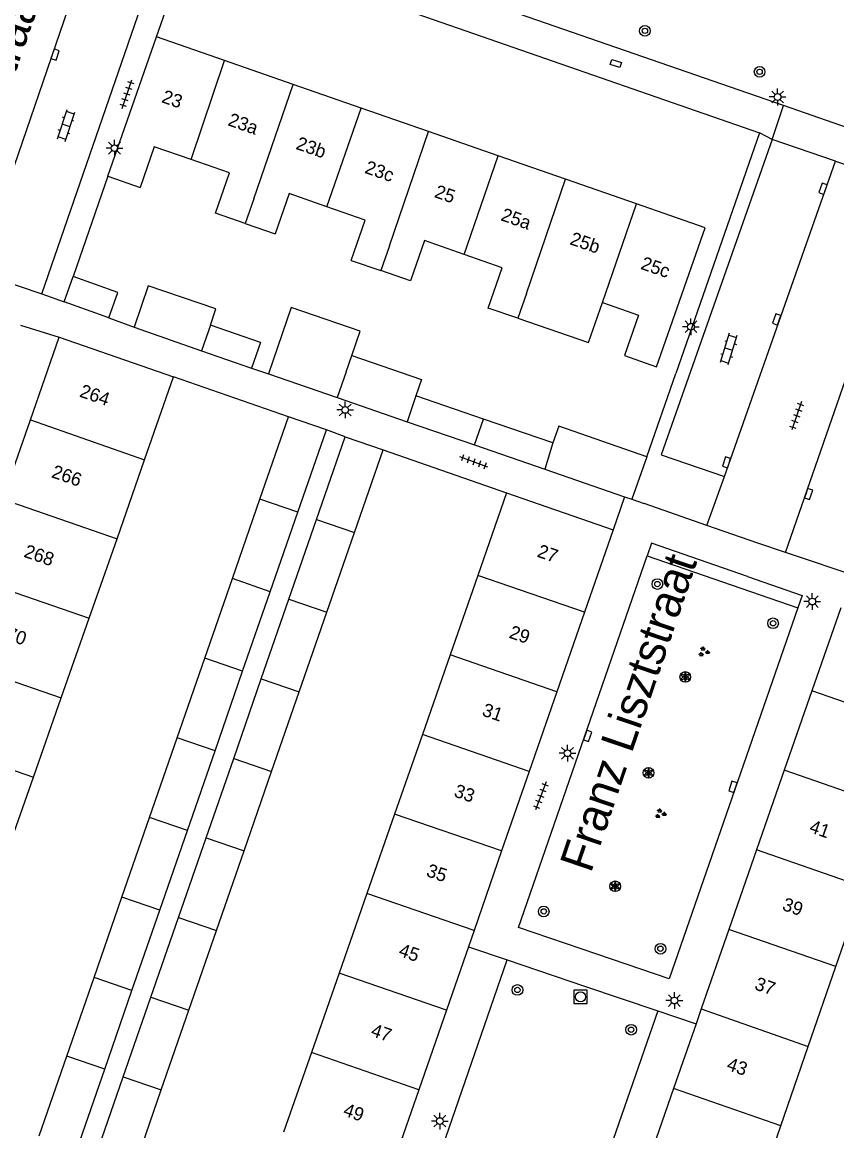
# Model space of a CAD drawing. Extents: x 132999 to 136000, y 398499 to 400501.
# Drawn here: x 133737 to 133798, y 399409.1 to 399492.1 of the extents above; entities that cross this region are included whole.
import ezdxf

# ---------------------------------------------------------------- set-up
doc = ezdxf.new("R2010")
doc.units = 0
for name, color, linetype in [('gg-afsc-erfafscheiding', 7, 'Continuous'), ('gg-afsc-muur', 7, 'Continuous'), ('gg-anno-huisnummerreeks BGT', 7, 'Continuous'), ('gg-anno-openbare ruimte label', 7, 'Continuous'), ('gg-bbg-bijgebouw', 7, 'Continuous'), ('gg-bbg-gedigitaliseerde bebouwing', 7, 'Continuous'), ('gg-bbg-gedigitaliseerde bijgebouw', 7, 'Continuous'), ('gg-bbg-hoofdgebouw', 7, 'Continuous'), ('gg-bbg-tussenscheiding', 7, 'Continuous'), ('gg-knt-verharding', 7, 'Continuous'), ('gt-grn-groengrens', 7, 'Continuous'), ('gt-grn-weggrens', 7, 'Continuous'), ('gt-symb-boom', 7, 'Continuous'), ('gt-symb-groenvak', 7, 'Continuous'), ('gt-symb-klinker verharding', 7, 'Continuous'), ('gt-symb-kolk', 7, 'Continuous'), ('gt-symb-kolk center center', 7, 'Continuous'), ('gt-symb-lichtmast', 7, 'Continuous'), ('gt-symb-rioolschacht', 7, 'Continuous'), ('gt-symb-solitaire heester', 7, 'Continuous'), ('gt-symb-tegel verharding', 7, 'Continuous')]:
    doc.layers.add(name, color=color, linetype=linetype)

# ---------------------------------------------------------------- blocks, each defined once
blk = doc.blocks.new('gt0-KOLKCC')
at = {"layer": 'gt-symb-kolk center center'}
blk.add_lwpolyline([(-0.375, 0.2), (0.375, 0.2), (0.375, -0.2), (-0.375, -0.2)], close=True, dxfattribs=at)
blk = doc.blocks.new('gt0-KOLK')
at = {"layer": 'gt-symb-kolk'}
blk.add_lwpolyline([(0, 0), (0.375, 0), (0.375, 0.4), (-0.375, 0.4), (-0.375, 0), (0, 0)], dxfattribs=at)
blk = doc.blocks.new('gt0-KL1')
at = {"layer": 'gt-symb-klinker verharding'}
for p, q in [((-1.15, 0.3), (1.15, 0.3)), ((-1, -0.3), (-1, 0.3)), ((-0.5, 0.3), (-0.5, 0.45)), ((0, -0.3), (0, 0.3)), ((0.5, 0.3), (0.5, 0.45)), ((1, -0.3), (1, 0.3)), ((-1.15, -0.3), (1.15, -0.3)), ((-0.5, -0.45), (-0.5, -0.3)), ((0.5, -0.45), (0.5, -0.3))]:
    blk.add_line(p, q, dxfattribs=at)
blk = doc.blocks.new('gt0-LMAST')
at = {"layer": 'gt-symb-lichtmast'}
for p, q in [((-0.182, 0.173), (-0.447, 0.438)), ((-0.005, 0.246), (-0.005, 0.621)), ((0.172, 0.173), (0.437, 0.438)), ((-0.255, -0.004), (-0.63, -0.004)), ((-0.182, -0.181), (-0.447, -0.446)), ((-0.005, -0.254), (-0.005, -0.629)), ((0.437, -0.446), (0.172, -0.181)), ((0.245, -0.004), (0.62, -0.004))]:
    blk.add_line(p, q, dxfattribs=at)
blk.add_circle((-0.005, -0.004), 0.25, dxfattribs=at)
blk = doc.blocks.new('gt0-TEG1')
at = {"layer": 'gt-symb-tegel verharding'}
for p, q in [((-1.125, 0), (1.125, 0)), ((-0.9, -0.25), (-0.9, 0.25)), ((-0.45, -0.25), (-0.45, 0.25)), ((0, -0.25), (0, 0.25)), ((0.45, -0.25), (0.45, 0.25)), ((0.9, -0.25), (0.9, 0.25))]:
    blk.add_line(p, q, dxfattribs=at)
blk = doc.blocks.new('gt0-BOOM')
at = {"layer": 'gt-symb-boom'}
for radius in [0.4, 0.2]:
    blk.add_circle((0, 0), radius, dxfattribs=at)
blk = doc.blocks.new('gt0-SH')
at = {"layer": 'gt-symb-solitaire heester'}
blk.add_circle((0, 0), 0.4, dxfattribs=at)
for centre, start, end in [((-0.346, 0.2), 270, 30), ((-0.346, -0.2), 330, 90), ((0, 0.4), 210, 330), ((0.346, 0.2), 150, 270), ((0.346, -0.2), 90, 210), ((0, -0.4), 30, 150)]:
    blk.add_arc(centre, 0.4, start, end, dxfattribs=at)
blk = doc.blocks.new('gt0-GRVAK')
at = {"layer": 'gt-symb-groenvak'}
for p, q in [((-0.11, 0.189), (-0.228, 0.24)), ((-0.182, 0.153), (0.088, 0.153)), ((-0.091, 0.211), (-0.156, 0.322)), ((-0.047, 0.214), (-0.047, 0.393)), ((-0.004, 0.211), (0.061, 0.322)), ((0.015, 0.189), (0.133, 0.24)), ((0.262, -0.052), (0.197, 0.059)), ((0.305, -0.049), (0.305, 0.13)), ((0.349, -0.052), (0.414, 0.059)), ((-0.245, -0.228), (-0.363, -0.177)), ((-0.318, -0.264), (-0.047, -0.264)), ((-0.226, -0.206), (-0.291, -0.095)), ((-0.183, -0.203), (-0.183, -0.024)), ((-0.139, -0.206), (-0.074, -0.095)), ((-0.12, -0.228), (-0.002, -0.177)), ((0.243, -0.074), (0.125, -0.023)), ((0.17, -0.11), (0.441, -0.11)), ((0.368, -0.074), (0.486, -0.023))]:
    blk.add_line(p, q, dxfattribs=at)
blk = doc.blocks.new('gt0-RS')
at = {"layer": 'gt-symb-rioolschacht'}
blk.add_lwpolyline([(-0.5, -0.5), (0.5, -0.5), (0.5, 0.5), (-0.5, 0.5)], close=True, dxfattribs=at)
blk.add_circle((0, 0), 0.375, dxfattribs=at)

msp = doc.modelspace()

# ---------------------------------------------------------------- linework, layer by layer
at = {"layer": 'gg-afsc-erfafscheiding'}
for p, q in [((133792.182, 399483.832), (133785.924, 399465.809)), ((133756.945, 399462.567), (133748.344, 399465.563)), ((133754.189, 399466.215), (133755.448, 399465.781)), ((133764.028, 399460.1), (133773.27, 399456.88))]:
    msp.add_line(p, q, dxfattribs=at)
at = {"layer": 'gg-afsc-muur'}
for p, q in [((133743.43, 399480.58), (133740.84, 399473.08)), ((133743.5, 399469.98), (133745.396, 399469.287)), ((133783.75, 399459.58), (133785.924, 399465.809))]:
    msp.add_line(p, q, dxfattribs=at)
at = {"layer": 'gg-bbg-bijgebouw'}
for p, q in [((133740.17, 399471.19), (133740.84, 399473.08)), ((133743.5, 399469.98), (133740.17, 399471.19)), ((133783.75, 399459.58), (133782.64, 399456.4))]:
    msp.add_line(p, q, dxfattribs=at)
msp.add_lwpolyline([(133743.5, 399469.98), (133744.17, 399471.87), (133740.84, 399473.08)], dxfattribs=at)
at = {"layer": 'gg-bbg-gedigitaliseerde bebouwing'}
for p, q in [((133753.718, 399477.042), (133751.485, 399477.806)), ((133753.718, 399477.042), (133755.941, 399476.28)), ((133761.63, 399474.279), (133763.862, 399473.515)), ((133766.07, 399472.758), (133763.862, 399473.515)), ((133774.11, 399469.952), (133771.877, 399470.716)), ((133779.398, 399468.14), (133780.436, 399471.12)), ((133774.11, 399469.952), (133779.398, 399468.14)), ((133739.79, 399468.54), (133748.344, 399465.563)), ((133746.185, 399459.343), (133748.344, 399465.563)), ((133744.117, 399453.439), (133746.185, 399459.343)), ((133773.27, 399456.88), (133771.116, 399450.701)), ((133742.031, 399447.484), (133744.117, 399453.439)), ((133771.116, 399450.701), (133769.042, 399444.753)), ((133739.945, 399441.528), (133742.031, 399447.484)), ((133769.042, 399444.753), (133766.965, 399438.794)), ((133737.861, 399435.579), (133739.945, 399441.528)), ((133766.965, 399438.794), (133764.886, 399432.832)), ((133735.777, 399429.627), (133737.861, 399435.579)), ((133764.886, 399432.832), (133762.81, 399426.878)), ((133762.81, 399426.878), (133760.735, 399420.925)), ((133797.897, 399421.414), (133799.953, 399427.37)), ((133760.735, 399420.925), (133758.659, 399414.971)), ((133795.833, 399415.436), (133797.897, 399421.414)), ((133758.659, 399414.971), (133756.58, 399409.008)), ((133793.782, 399409.497), (133795.833, 399415.436)), ((133791.721, 399403.528), (133793.782, 399409.497))]:
    msp.add_line(p, q, dxfattribs=at)
for points in [[(133749.657, 399481.835), (133746.903, 399482.794), (133745.84, 399479.74)], [(133751.485, 399477.806), (133752.539, 399480.832), (133749.657, 399481.835)], [(133759.812, 399478.3), (133756.987, 399479.284), (133755.941, 399476.28)], [(133761.63, 399474.279), (133762.681, 399477.301), (133759.812, 399478.3)], [(133770.101, 399474.718), (133767.114, 399475.758), (133766.07, 399472.758)], [(133771.877, 399470.716), (133772.928, 399473.734), (133770.101, 399474.718)], [(133780.436, 399471.12), (133783.144, 399470.177), (133782.09, 399467.15)]]:
    msp.add_lwpolyline(points, dxfattribs=at)
at = {"layer": 'gg-bbg-gedigitaliseerde bijgebouw'}
for p, q in [((133745.396, 399469.287), (133750.45, 399467.521)), ((133754.847, 399468.134), (133751.101, 399469.42)), ((133754.847, 399468.134), (133754.189, 399466.215)), ((133750.45, 399467.521), (133754.189, 399466.215)), ((133755.448, 399465.781), (133760.596, 399464.005)), ((133760.596, 399464.005), (133765.815, 399462.205)), ((133771.528, 399462.404), (133766.478, 399464.139)), ((133754.812, 399456.412), (133756.945, 399462.567)), ((133759.783, 399461.595), (133756.945, 399462.567)), ((133776.738, 399460.615), (133771.528, 399462.404)), ((133757.647, 399455.431), (133759.783, 399461.595)), ((133765.815, 399462.205), (133770.864, 399460.463)), ((133759.044, 399454.878), (133761.19, 399461.072)), ((133761.19, 399461.072), (133764.028, 399460.1)), ((133761.882, 399453.906), (133764.028, 399460.1)), ((133770.864, 399460.463), (133776.138, 399458.643)), ((133776.138, 399458.643), (133782.088, 399456.59)), ((133782.088, 399456.59), (133782.64, 399456.4)), ((133752.749, 399450.459), (133754.812, 399456.412)), ((133755.584, 399449.478), (133757.647, 399455.431)), ((133756.981, 399448.926), (133759.044, 399454.878)), ((133759.819, 399447.954), (133761.882, 399453.906)), ((133750.683, 399444.497), (133752.749, 399450.459)), ((133753.518, 399443.516), (133755.584, 399449.478)), ((133754.915, 399442.964), (133756.981, 399448.926)), ((133757.753, 399441.992), (133759.819, 399447.954)), ((133748.617, 399438.534), (133750.683, 399444.497)), ((133751.452, 399437.553), (133753.518, 399443.516)), ((133752.846, 399436.992), (133754.915, 399442.964)), ((133755.684, 399436.02), (133757.753, 399441.992)), ((133746.551, 399432.572), (133748.617, 399438.534)), ((133749.386, 399431.592), (133751.452, 399437.553)), ((133750.783, 399431.039), (133752.846, 399436.992)), ((133753.621, 399430.067), (133755.684, 399436.02)), ((133744.488, 399426.619), (133746.551, 399432.572)), ((133747.323, 399425.638), (133749.386, 399431.592)), ((133748.717, 399425.077), (133750.783, 399431.039)), ((133751.555, 399424.105), (133753.621, 399430.067)), ((133742.4, 399420.594), (133744.488, 399426.619)), ((133745.235, 399419.613), (133747.323, 399425.638)), ((133746.654, 399419.125), (133748.717, 399425.077)), ((133749.492, 399418.152), (133751.555, 399424.105)), ((133740.36, 399414.705), (133742.4, 399420.594)), ((133743.195, 399413.724), (133745.235, 399419.613)), ((133744.585, 399413.153), (133746.654, 399419.125)), ((133747.423, 399412.18), (133749.492, 399418.152)), ((133738.294, 399408.743), (133740.36, 399414.705)), ((133741.129, 399407.762), (133743.195, 399413.724)), ((133742.522, 399407.2), (133744.585, 399413.153)), ((133745.36, 399406.227), (133747.423, 399412.18))]:
    msp.add_line(p, q, dxfattribs=at)
for points in [[(133751.101, 399469.42), (133751.52, 399470.643), (133746.455, 399472.378), (133745.396, 399469.287)], [(133761.681, 399467.162), (133762.305, 399468.984), (133757.16, 399470.746), (133755.448, 399465.781)], [(133761.681, 399467.162), (133766.901, 399465.374), (133766.478, 399464.139)], [(133783.75, 399459.58), (133777.167, 399461.858), (133776.738, 399460.615)]]:
    msp.add_lwpolyline(points, dxfattribs=at)
at = {"layer": 'gg-bbg-hoofdgebouw'}
for p, q in [((133743.43, 399480.58), (133747.07, 399491.01)), ((133752.17, 399489.235), (133747.07, 399491.01)), ((133757.289, 399487.453), (133752.17, 399489.235)), ((133762.384, 399485.679), (133757.289, 399487.453)), ((133767.433, 399483.921), (133762.384, 399485.679)), ((133772.634, 399482.111), (133767.433, 399483.921)), ((133777.671, 399480.357), (133772.634, 399482.111)), ((133743.43, 399480.58), (133745.84, 399479.74)), ((133782.994, 399478.504), (133777.671, 399480.357)), ((133737.637, 399462.344), (133739.79, 399468.54)), ((133735.569, 399456.392), (133737.637, 399462.344)), ((133773.27, 399456.88), (133781.243, 399454.118)), ((133781.243, 399454.118), (133779.1, 399447.941)), ((133798.27, 399448.275), (133796.104, 399442.044)), ((133779.1, 399447.941), (133777.034, 399441.989)), ((133777.034, 399441.989), (133774.966, 399436.028)), ((133796.104, 399442.044), (133794.039, 399436.103)), ((133774.966, 399436.028), (133772.897, 399430.065)), ((133794.039, 399436.103), (133791.966, 399430.142)), ((133772.897, 399430.065), (133770.828, 399424.105)), ((133791.966, 399430.142), (133789.898, 399424.193)), ((133770.828, 399424.105), (133770.408, 399422.893)), ((133789.898, 399424.193), (133787.829, 399418.239)), ((133770.408, 399422.893), (133768.763, 399418.152)), ((133768.763, 399418.152), (133766.695, 399412.192)), ((133787.829, 399418.239), (133787.441, 399417.126)), ((133787.441, 399417.126), (133785.76, 399412.288)), ((133766.695, 399412.192), (133764.626, 399406.23)), ((133785.76, 399412.288), (133783.685, 399406.319))]:
    msp.add_line(p, q, dxfattribs=at)
msp.add_lwpolyline([(133782.09, 399467.15), (133784.49, 399466.31), (133788.12, 399476.72), (133782.994, 399478.504)], dxfattribs=at)
at = {"layer": 'gg-bbg-tussenscheiding'}
for p, q in [((133749.657, 399481.835), (133752.17, 399489.235)), ((133754.354, 399478.899), (133757.289, 399487.453)), ((133759.812, 399478.3), (133762.384, 399485.679)), ((133764.498, 399475.372), (133767.433, 399483.921)), ((133770.101, 399474.718), (133772.634, 399482.111)), ((133774.746, 399471.809), (133777.671, 399480.357)), ((133754.354, 399478.899), (133753.718, 399477.042)), ((133780.436, 399471.12), (133782.994, 399478.504)), ((133764.498, 399475.372), (133763.862, 399473.515)), ((133774.746, 399471.809), (133774.11, 399469.952)), ((133751.101, 399469.42), (133750.45, 399467.521)), ((133761.257, 399465.932), (133761.681, 399467.162)), ((133761.257, 399465.932), (133760.596, 399464.005)), ((133766.478, 399464.139), (133765.815, 399462.205)), ((133737.637, 399462.344), (133746.185, 399459.343)), ((133770.864, 399460.463), (133771.528, 399462.404)), ((133776.738, 399460.615), (133776.138, 399458.643)), ((133735.569, 399456.392), (133744.117, 399453.439)), ((133757.647, 399455.431), (133754.812, 399456.412)), ((133759.044, 399454.878), (133761.882, 399453.906)), ((133779.1, 399447.941), (133771.116, 399450.701)), ((133733.497, 399450.431), (133742.031, 399447.484)), ((133755.584, 399449.478), (133752.749, 399450.459)), ((133756.981, 399448.926), (133759.819, 399447.954)), ((133731.426, 399444.471), (133739.945, 399441.528)), ((133753.518, 399443.516), (133750.683, 399444.497)), ((133777.034, 399441.989), (133769.042, 399444.753)), ((133754.915, 399442.964), (133757.753, 399441.992)), ((133804.068, 399439.288), (133796.104, 399442.044)), ((133729.358, 399438.52), (133737.861, 399435.579)), ((133751.452, 399437.553), (133748.617, 399438.534)), ((133774.966, 399436.028), (133766.965, 399438.794)), ((133752.846, 399436.992), (133755.684, 399436.02)), ((133802.013, 399433.335), (133794.039, 399436.103)), ((133749.386, 399431.592), (133746.551, 399432.572)), ((133772.897, 399430.065), (133764.886, 399432.832)), ((133750.783, 399431.039), (133753.621, 399430.067)), ((133799.953, 399427.37), (133791.966, 399430.142)), ((133747.323, 399425.638), (133744.488, 399426.619)), ((133770.828, 399424.105), (133762.81, 399426.878)), ((133748.717, 399425.077), (133751.555, 399424.105)), ((133797.897, 399421.414), (133789.898, 399424.193)), ((133768.763, 399418.152), (133760.735, 399420.925)), ((133745.235, 399419.613), (133742.4, 399420.594)), ((133746.654, 399419.125), (133749.492, 399418.152)), ((133787.829, 399418.239), (133795.833, 399415.436)), ((133766.695, 399412.192), (133758.659, 399414.971)), ((133743.195, 399413.724), (133740.36, 399414.705)), ((133744.585, 399413.153), (133747.423, 399412.18)), ((133793.782, 399409.497), (133785.76, 399412.288))]:
    msp.add_line(p, q, dxfattribs=at)
at = {"layer": 'gg-knt-verharding'}
for p, q in [((133742.814, 399500), (133733.685, 399473.415)), ((133738.502, 399471.774), (133747.941, 399499.162)), ((133747.07, 399491.01), (133749.67, 399498.62)), ((133749.67, 399498.62), (133792.182, 399483.832)), ((133805.546, 399481.854), (133793.994, 399485.865)), ((133793.148, 399483.34), (133784.826, 399459.731)), ((133797.885, 399481.72), (133793.148, 399483.34)), ((133789.566, 399458.091), (133797.885, 399481.72)), ((133733.685, 399473.415), (133738.502, 399471.774)), ((133794.147, 399452.411), (133799.863, 399468.929)), ((133784.826, 399459.731), (133789.566, 399458.091)), ((133788.26, 399454.434), (133789.566, 399458.091)), ((133792.078, 399453.122), (133788.26, 399454.434)), ((133794.147, 399452.411), (133792.078, 399453.122)), ((133799.796, 399450.513), (133794.147, 399452.411)), ((133773.31, 399421.91), (133779.097, 399419.95)), ((133779.097, 399419.95), (133784.59, 399418.09)), ((133784.59, 399418.09), (133774.842, 399390.089))]:
    msp.add_line(p, q, dxfattribs=at)
for points in [[(133793.994, 399485.865), (133768.96, 399494.557), (133770.822, 399500)], [(133797.885, 399481.72), (133808.706, 399478.016), (133811.453, 399477.059)], [(133791.293, 399450.621), (133784.12, 399453.11), (133783.794, 399452.17)], [(133780.015, 399422.337), (133774.15, 399424.34), (133783.794, 399452.17)], [(133791.293, 399450.621), (133795.39, 399449.2), (133795.063, 399448.259)], [(133795.063, 399448.259), (133785.42, 399420.49), (133780.015, 399422.337)], [(133764.336, 399392.892), (133763.4, 399393.22), (133773.31, 399421.91)]]:
    msp.add_lwpolyline(points, dxfattribs=at)
at = {"layer": 'gt-grn-groengrens'}
msp.add_line((133783.794, 399452.17), (133795.063, 399448.259), dxfattribs=at)
at = {"layer": 'gt-grn-weggrens'}
for p, q in [((133793.148, 399483.34), (133793.994, 399485.865)), ((133793.148, 399483.34), (133792.182, 399483.832)), ((133738.502, 399471.774), (133740.17, 399471.19)), ((133736.9, 399469.44), (133739.79, 399468.54)), ((133761.19, 399461.072), (133759.783, 399461.595)), ((133782.088, 399456.59), (133781.243, 399454.118)), ((133782.64, 399456.4), (133783.563, 399456.073)), ((133788.26, 399454.434), (133783.563, 399456.073)), ((133770.408, 399422.893), (133773.31, 399421.91)), ((133784.59, 399418.09), (133787.441, 399417.126))]:
    msp.add_line(p, q, dxfattribs=at)

# ---------------------------------------------------------------- block references
at = {"layer": 'gt-symb-boom'}
for p in [(133783.615, 399491.465), (133792.2, 399488.399), (133784.548, 399450.051), (133793.206, 399447.109), (133776.046, 399425.54), (133784.779, 399422.745), (133774.078, 399419.659), (133782.584, 399416.685)]:
    msp.add_blockref('gt0-BOOM', p, dxfattribs=at)
at = {"layer": 'gt-symb-groenvak'}
for p in [(133788.015, 399444.974), (133784.769, 399432.855)]:
    msp.add_blockref('gt0-GRVAK', p, dxfattribs=at)
at = {"layer": 'gt-symb-klinker verharding'}
for p, rotation in [((133740.31, 399484.379), 71.58316555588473), ((133789.88, 399467.641), -107.09430559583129)]:
    msp.add_blockref('gt0-KL1', p, dxfattribs=dict(at, rotation=rotation))
at = {"layer": 'gt-symb-kolk'}
for p, rotation in [((133739.298, 399489.756), -108.96025108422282), ((133797.128, 399479.575), 70.55043123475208), ((133793.673, 399469.795), 70.60447167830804), ((133789.911, 399459.1), 71.09393900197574), ((133795.67, 399456.856), -108.90606099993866), ((133779.142, 399438.747), -109.08724450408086), ((133790.385, 399434.801), 70.91275549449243)]:
    msp.add_blockref('gt0-KOLK', p, dxfattribs=dict(at, rotation=rotation))
at = {"layer": 'gt-symb-kolk center center', "rotation": 163.50377577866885}
msp.add_blockref('gt0-KOLKCC', (133781.442, 399489.019), dxfattribs=at)
at = {"layer": 'gt-symb-lichtmast'}
for p in [(133793.55, 399486.517), (133743.933, 399482.682), (133787.068, 399469.317), (133761.197, 399463.086), (133796.147, 399448.74), (133777.824, 399437.385), (133785.824, 399418.866), (133768.274, 399409.849)]:
    msp.add_blockref('gt0-LMAST', p, dxfattribs=at)
at = {"layer": 'gt-symb-rioolschacht'}
msp.add_blockref('gt0-RS', (133778.802, 399419.143), dxfattribs=at)
at = {"layer": 'gt-symb-solitaire heester'}
for p in [(133786.638, 399443.096), (133783.889, 399435.918), (133781.395, 399427.42)]:
    msp.add_blockref('gt0-SH', p, dxfattribs=at)
at = {"layer": 'gt-symb-tegel verharding'}
for p, rotation in [((133744.87, 399486.725), 71.03974891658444), ((133794.968, 399462.655), -108.5979777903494), ((133770.815, 399459.191), 160.00710602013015), ((133775.823, 399434.193), -110.55604521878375)]:
    msp.add_blockref('gt0-TEG1', p, dxfattribs=dict(at, rotation=rotation))

# ---------------------------------------------------------------- texts
at = {"layer": 'gg-anno-huisnummerreeks BGT'}
for s, rotation, p in [('23', 340.8, (133747.388, 399486.135)), ('23a', 340.8, (133752.35, 399484.407)), ('23b', 340.8, (133757.438, 399482.636)), ('23c', 340.8, (133762.585, 399480.844)), ('25', 340.8, (133767.802, 399479.029)), ('25a', 340.8, (133772.772, 399477.297)), ('25b', 340.8, (133777.936, 399475.5)), ('25c', 340.8, (133783.234, 399473.656)), ('264', 340.9, (133741.247, 399464.096)), ('266', 340.9, (133739.149, 399458.057)), ('268', 340.9, (133737.079, 399452.102)), ('27', 340.9, (133775.49, 399452.111)), ('270', 340.9, (133735.019, 399446.175)), ('29', 340.9, (133773.386, 399446.046)), ('31', 340.9, (133771.365, 399440.223)), ('33', 340.9, (133769.262, 399434.162)), ('41', 340.9, (133795.847, 399431.489)), ('35', 340.9, (133767.193, 399428.2)), ('39', 340.9, (133793.824, 399425.669)), ('45', 340.9, (133765.123, 399422.235)), ('37', 340.9, (133791.756, 399419.721)), ('47', 340.9, (133763.042, 399416.237)), ('43', 340.9, (133789.665, 399413.705)), ('49', 340.9, (133760.975, 399410.28))]:
    msp.add_text(s, height=1, rotation=rotation, dxfattribs=at).set_placement(p)
at = {"layer": 'gg-anno-openbare ruimte label'}
for s, rotation, p in [('Haydnstraat', 70.9, (133732.736, 399477.388)), ('Franz Lisztstraat', 71.2, (133779.571, 399428.346))]:
    msp.add_text(s, height=2.5, rotation=rotation, dxfattribs=at).set_placement(p)

doc.saveas('drawing.dxf')
